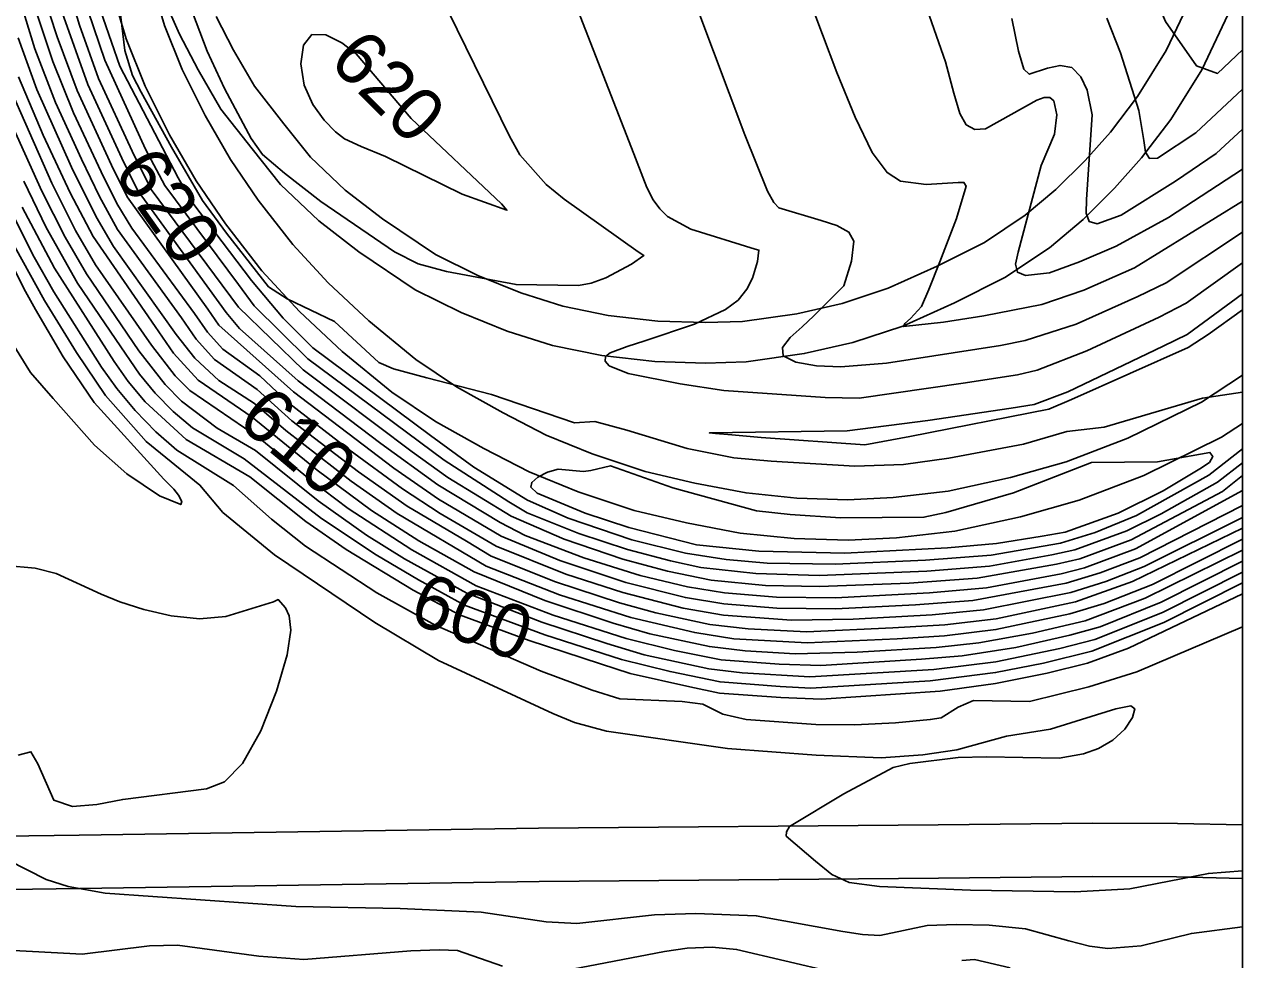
# Model space of a CAD drawing. Extents: x 79600 to 91800, y 75600 to 84400.
# Drawn here: x 89544.2 to 90000, y 80306.4 to 80656.3 of the extents above; entities that cross this region are included whole.
import ezdxf

# ---------------------------------------------------------------- set-up
doc = ezdxf.new("R2010")
doc.units = 0
for name, color, linetype in [('084-090$0$GRID', 7, 'Continuous'), ('084-090$0$INDEX', 7, 'Continuous'), ('084-090$0$INDXLBL', 7, 'Continuous'), ('084-090$0$INTER', 7, 'Continuous'), ('084-090$0$INTERSTATE', 7, 'Continuous'), ('084-090$0$ROAD', 7, 'Continuous')]:
    doc.layers.add(name, color=color, linetype=linetype)

msp = doc.modelspace()

# ---------------------------------------------------------------- linework, layer by layer
at = {"layer": '084-090$0$GRID'}
msp.add_line((90000, 84000), (90000, 80000), dxfattribs=at)
at = {"layer": '084-090$0$INDEX'}
for points in [[(89558.36, 80677.45), (89564.83, 80656.08), (89572.03, 80636.04), (89584.63, 80608.88), (89591.64, 80594.53), (89624.36, 80550.53), (89648.52, 80527.09), (89689.37, 80496.39), (89702.67, 80486.8), (89726.39, 80472.27), (89746.14, 80463.65), (89768.15, 80456.2), (89784.85, 80451.71), (89801.13, 80448.43), (89821.52, 80446.43), (89841.68, 80445.94), (89875.29, 80447.29), (89900.68, 80449.12), (89930.35, 80454.3), (89939.06, 80456.34), (89958.27, 80463.45), (89992.5, 80481.57), (90000, 80487.48)], [(89876.75, 80677.01), (89888.8, 80642.35), (89892.01, 80630.58), (89894.24, 80623), (89896.57, 80618.76), (89899.83, 80617.03), (89903.84, 80617.21), (89923.02, 80627.94), (89925.72, 80628.94), (89927.85, 80628.91), (89929.34, 80627.7), (89930.49, 80622.49), (89929.56, 80615.25), (89924.64, 80603.57), (89916.02, 80571.1), (89915, 80566.55), (89915.73, 80563.56), (89918.78, 80562.38), (89927.7, 80563.39), (89938.99, 80567.49), (89952.7, 80573.38), (89972.32, 80584.1), (90000, 80602.19)], [(89541.96, 80651.27), (89548.93, 80631.95), (89561.88, 80602.88), (89571.1, 80584.28), (89577.63, 80573.27), (89601.08, 80540.33), (89608, 80531.42), (89616.94, 80523.14), (89630.38, 80514.49), (89642.03, 80504.32), (89666.45, 80485.44), (89683.66, 80473.3), (89716.99, 80453.67), (89744.48, 80442.94), (89771.14, 80434.42), (89795.02, 80428.77), (89809.67, 80426.46), (89837.1, 80424.88), (89870.81, 80426.48), (89888.41, 80427.53), (89907.71, 80429.86), (89935.38, 80435.82), (89948.21, 80439.62), (89966.34, 80446.77), (90000, 80463.69)], [(89543.38, 80587.91), (89555.48, 80565.14), (89577.79, 80530.13), (89583.06, 80522.75), (89589.49, 80515.08), (89604.73, 80500.95), (89628.63, 80486.99), (89649.52, 80470.32), (89664.64, 80459.8), (89689.65, 80444.69), (89707.01, 80435.37), (89733.04, 80425.85), (89759.74, 80417.03), (89770.92, 80413.47), (89793.15, 80408.47), (89804.29, 80406.1), (89827.18, 80404.44), (89842.34, 80403.83), (89886.83, 80406.84), (89907.56, 80409.76), (89926.85, 80413.58), (89941.93, 80417.31), (89957.35, 80422.91), (90000, 80443.23)]]:
    msp.add_lwpolyline(points, dxfattribs=at)
msp.add_lwpolyline([(89668.34, 80645.36), (89688.92, 80621.17), (89722.69, 80589.16), (89724.77, 80586.77), (89707.99, 80592.81), (89679.3, 80606.9), (89670.3, 80610.69), (89664, 80613.53), (89660.64, 80616.12), (89656.41, 80620.44), (89652.12, 80626.36), (89648.89, 80633.58), (89647.66, 80641.51), (89648.64, 80648.49), (89651.84, 80652.57), (89657.02, 80652.43), (89663, 80649.38)], close=True, dxfattribs=at)
at = {"layer": '084-090$0$INTER'}
for points in [[(90000, 80646.79), (89990.64, 80637.95), (89982.71, 80640.84), (89971.19, 80657.4), (89956.78, 80691.24), (89948.13, 80694.84), (89940.93, 80710.68), (89913.56, 80763.25), (89880.42, 80822.29), (89832.88, 80889.98), (89813.43, 80907.98), (89822.79, 80919.51), (89851.61, 80945.43), (89915.72, 80988.63), (89975.57, 81012.15), (89999.65, 81021.82)], [(89784.64, 80692.88), (89802.03, 80646.24), (89813.8, 80614.99), (89822.31, 80593.88), (89824.56, 80589.65), (89826.48, 80587.63), (89842.34, 80582.95), (89848.23, 80581.12), (89852.68, 80578.58), (89854.59, 80575.22), (89853.64, 80567.67), (89850.85, 80558.46), (89839.64, 80547.23), (89835.22, 80543.17), (89830.77, 80539.13), (89827.81, 80535.41), (89828.11, 80532.29), (89832.81, 80530), (89840.62, 80528.61), (89849.66, 80528.14), (89866.71, 80529.57), (89909.42, 80536.21), (89918.66, 80538.05), (89937.69, 80544.18), (89960.82, 80554.48), (89971.36, 80559.61), (90000, 80578.6)], [(89826.75, 80695.35), (89848.25, 80638.31), (89855.01, 80621.58), (89861.44, 80608.42), (89867.01, 80600.89), (89871.98, 80597.71), (89881.6, 80596.43), (89893.63, 80597.11), (89895.74, 80597.17), (89896.54, 80595.85), (89892.94, 80583.69), (89886.67, 80567.45), (89882.62, 80557.1), (89879.85, 80550.74), (89875.72, 80546.31), (89873.64, 80544.44), (89873.12, 80543.24), (89888.15, 80544.92), (89903.12, 80547.26), (89924.91, 80551.56), (89940.63, 80556.9), (89959.51, 80565.21), (90000, 80590.15)], [(89563.89, 80673.9), (89574.34, 80642.97), (89589.52, 80609.59), (89596.75, 80596.02), (89624.3, 80558.99), (89630.22, 80551.02), (89650.35, 80531.2), (89701.25, 80493.26), (89725.54, 80477.71), (89732.4, 80473.6), (89751.64, 80465.84), (89769.82, 80459.86), (89785.95, 80455.61), (89797.27, 80453.13), (89817.83, 80450.9), (89841.62, 80450.15), (89881.8, 80451.77), (89905.3, 80453.66), (89928.56, 80457.81), (89937.23, 80459.69), (89956.66, 80466.79), (89969.58, 80473.13), (89990.63, 80485), (90000, 80492.26)], [(90000, 80518.7), (89984.97, 80516.45), (89948.26, 80505.62), (89934.28, 80503.94), (89918.01, 80499.26), (89890.13, 80494.06), (89873.14, 80491.68), (89854.9, 80491.06), (89823.68, 80492.89), (89809.67, 80494.17), (89792.18, 80497.65), (89769.62, 80504.54), (89757.61, 80507.78), (89750.04, 80507.28), (89718.94, 80517.81), (89694.79, 80524.02), (89682.3, 80527.42), (89676.83, 80529.86), (89660.25, 80545.17), (89642.62, 80553.69), (89635.61, 80558.12), (89619.81, 80578.21), (89610.87, 80590.48), (89599.34, 80610.38), (89587.97, 80630.93), (89584.66, 80637.17), (89581.82, 80646.58), (89578.36, 80675.76)], [(89540.68, 80671.79), (89548.22, 80647.21), (89555.9, 80627.14), (89565.58, 80605.87), (89572.3, 80591.97), (89579.12, 80579.55), (89603, 80546.52), (89608.47, 80538.55), (89615.4, 80530.93), (89631.35, 80519.67), (89644.31, 80508.04), (89669.23, 80488.95), (89687.46, 80476), (89709.6, 80462.93), (89718.87, 80457.39), (89742.95, 80447.79), (89766.91, 80439.89), (89780.47, 80436.09), (89800.73, 80431.84), (89815, 80430.21), (89836.78, 80429.09), (89869.14, 80430.51), (89888.55, 80431.66), (89907.74, 80433.88), (89937.51, 80440.23), (89958.84, 80447.81), (90000, 80467.79)], [(89550.96, 80668.91), (89556.53, 80651.65), (89563.97, 80631.59), (89576.86, 80603.69), (89582.68, 80591.82), (89612.82, 80549.75), (89616.94, 80543.81), (89644.87, 80518.87), (89682.5, 80490.33), (89699.13, 80478.71), (89722.63, 80464.83), (89744.55, 80455.72), (89769.31, 80447.51), (89791.56, 80441.87), (89805.96, 80439.46), (89825.77, 80437.85), (89847.72, 80437.63), (89877.59, 80439.2), (89899.08, 80440.81), (89933.93, 80447.26), (89946.66, 80451.1), (89961.5, 80456.78), (90000, 80476.25)], [(89546.64, 80667.25), (89554.85, 80642.44), (89562.62, 80623.22), (89572.98, 80601.1), (89578.82, 80589.31), (89584.41, 80580.13), (89607.91, 80548.13), (89612.71, 80541.18), (89618.5, 80534.82), (89632.32, 80524.86), (89643.05, 80514.76), (89665.61, 80497.23), (89685.76, 80482.51), (89699.8, 80473.27), (89720.75, 80461.11), (89746.87, 80450.58), (89768.11, 80443.7), (89790.74, 80437.92), (89805.75, 80435.29), (89831.21, 80433.45), (89854.25, 80433.75), (89883.8, 80435.45), (89903.02, 80437.22), (89935.72, 80443.75), (89948.82, 80447.93), (89963.12, 80453.44), (90000, 80471.88)], [(89570.61, 80667.81), (89579.99, 80640.73), (89601.82, 80598.87), (89607.31, 80589.42), (89629.22, 80560.5), (89641.09, 80546.46), (89652.17, 80535.32), (89696.24, 80502.45), (89712.45, 80490.65), (89732.41, 80478.31), (89747.74, 80471.58), (89771.48, 80463.51), (89791.62, 80458.43), (89806.79, 80456.15), (89822.07, 80454.72), (89847.53, 80454.34), (89881.3, 80455.86), (89905.87, 80457.77), (89931.91, 80462.26), (89944.81, 80466.19), (89960.32, 80472.54), (89987.35, 80487.6), (90000, 80497.55)], [(89558.33, 80660.72), (89568, 80633.82), (89580.75, 80606.29), (89586.54, 80594.33), (89619.71, 80548.49), (89624.69, 80542.59), (89646.7, 80522.98), (89677.56, 80499.49), (89698.87, 80484.1), (89722.22, 80469.98), (89731.6, 80465.1), (89753.54, 80456.72), (89774.66, 80450.12), (89792.38, 80445.83), (89806.17, 80443.64), (89825.59, 80442.03), (89847.67, 80441.81), (89882.8, 80443.61), (89904.16, 80445.44), (89932.14, 80450.78), (89940.89, 80453), (89959.89, 80460.12), (90000, 80481.88)], [(89702.97, 80660.97), (89725.69, 80614.54), (89729.61, 80607.5), (89739.41, 80596.39), (89746.22, 80590.92), (89773.86, 80571.25), (89776, 80569.79), (89771.42, 80566.59), (89761.72, 80561.55), (89756.31, 80559.48), (89751.54, 80558.6), (89728.2, 80558.97), (89702.12, 80563.88), (89691.6, 80566.76), (89682.77, 80571.22), (89655.19, 80590.1), (89641.6, 80600.65), (89633.28, 80607.63), (89629.06, 80613.6), (89619.17, 80632.29), (89612.66, 80646.3), (89607.16, 80660.81)], [(89751.34, 80661.66), (89771.37, 80610.11), (89777.07, 80595.32), (89779.45, 80590.72), (89781.92, 80587.29), (89784.81, 80584.49), (89793.58, 80579.74), (89817.7, 80572.21), (89819.02, 80571.86), (89818.46, 80567.66), (89816.58, 80561.36), (89814.55, 80557.22), (89811.25, 80553.14), (89806.5, 80549.6), (89794.9, 80544.16), (89776.35, 80537.87), (89769.72, 80535.81), (89763.44, 80533.49), (89761.66, 80532.05), (89761.56, 80530.37), (89763.06, 80528.62), (89770.09, 80525.73), (89789.53, 80521.89), (89805.97, 80519.32), (89843.83, 80516.71), (89856.54, 80516.41), (89895.4, 80522.05), (89915.73, 80525.17), (89923.13, 80526.89), (89941.76, 80534.19), (89968.73, 80546.74), (89978.93, 80552.04), (90000, 80567.05)], [(89913.65, 80658.52), (89916.1, 80646.25), (89918.1, 80639.61), (89920.16, 80637.64), (89927.05, 80639.94), (89931.71, 80640.96), (89936.1, 80640.15), (89939.51, 80636.69), (89941.85, 80631.65), (89943.7, 80622.47), (89941.6, 80590.77), (89941.47, 80585.71), (89942.61, 80582.53), (89945.56, 80581.74), (89954.59, 80584.99), (89974.94, 80597.64), (89990.07, 80608.04), (90000, 80617.12)], [(89949.14, 80658.62), (89954.27, 80645.62), (89961.22, 80624.08), (89963.08, 80612.82), (89963.72, 80608.5), (89965.21, 80606.14), (89968.16, 80606.31), (89982.51, 80615.77), (90000, 80632.05)], [(89537.86, 80634.78), (89554.48, 80596.89), (89563.38, 80579.25), (89570.86, 80566.41), (89591.76, 80536.25), (89600.6, 80524.88), (89606.11, 80519.28), (89631.75, 80501.86), (89651.55, 80485.71), (89665.34, 80475.18), (89689.14, 80459.72), (89713.23, 80446.23), (89742.1, 80435.31), (89769.38, 80426.56), (89787.46, 80422.1), (89804.92, 80418.61), (89826.65, 80416.97), (89842.15, 80416.46), (89879.83, 80418.77), (89895.06, 80420.03), (89915.19, 80423.18), (89935.41, 80427.85), (89946.74, 80430.96), (89969.57, 80440.09), (90000, 80455.51)], [(89542.11, 80636.69), (89551.32, 80614.82), (89561.32, 80593.32), (89569.94, 80576.9), (89593.18, 80543.28), (89600, 80533.28), (89609.21, 80523.16), (89629.41, 80509.31), (89653.83, 80489.54), (89674.14, 80474.45), (89691.8, 80463.11), (89712.5, 80451.54), (89738.94, 80440.79), (89764.52, 80432.27), (89778.27, 80428.29), (89800.52, 80423.55), (89813.87, 80421.94), (89832.56, 80420.83), (89855.81, 80421.37), (89885.3, 80423.2), (89901.31, 80424.89), (89921.39, 80428.55), (89941.09, 80433.2), (89963.51, 80441.69), (90000, 80459.6)], [(89539.76, 80618.24), (89550.78, 80593.9), (89559.52, 80576.74), (89567.48, 80562.97), (89587.1, 80534.21), (89596.9, 80521.61), (89603.02, 80515.39), (89616.33, 80505.27), (89630.71, 80496.9), (89654.12, 80478.01), (89672.25, 80465.2), (89686.47, 80456.33), (89709.76, 80443.46), (89737.82, 80432.66), (89762.13, 80424.65), (89776.08, 80420.48), (89800.32, 80415.25), (89812.74, 80413.66), (89838.08, 80412.22), (89884.52, 80414.93), (89907.62, 80417.8), (89931.63, 80422.86), (89944.67, 80426.17), (89970.06, 80436.3), (90000, 80451.42)], [(89544, 80597.6), (89552.38, 80580.28), (89564.09, 80559.54), (89578.46, 80538.43), (89587.3, 80525.39), (89593.19, 80518.35), (89599.92, 80511.51), (89607.17, 80505.39), (89626.5, 80493.77), (89655.35, 80471.39), (89675.81, 80457.81), (89691.65, 80448.46), (89708.96, 80439.07), (89738.96, 80427.96), (89767.62, 80418.71), (89785.82, 80414.19), (89804.5, 80410.27), (89827, 80408.62), (89838.41, 80408), (89883.05, 80410.72), (89907.59, 80413.78), (89925.48, 80417.32), (89943.63, 80421.8), (89970.53, 80432.5), (90000, 80447.32)], [(89524.94, 80595.2), (89544.63, 80556.32), (89548.38, 80549.64), (89558.82, 80531.96), (89570.35, 80514.86), (89596.44, 80486.16), (89600.14, 80482.46), (89601.93, 80480.14), (89603.18, 80477.85), (89602.72, 80476.66), (89594.8, 80479.87), (89582.57, 80488.13), (89570.45, 80498.94), (89555, 80516.29), (89546.51, 80526.03), (89539.72, 80537.14)], [(89536.76, 80591.3), (89547.95, 80569.2), (89555.21, 80556.29), (89573.13, 80528.09), (89578.83, 80520.12), (89585.75, 80511.83), (89593.42, 80503.89), (89601.23, 80497.03), (89622.53, 80483.74), (89636.76, 80471.18), (89649.39, 80461.15), (89676.13, 80443.61), (89697.94, 80431.5), (89737.52, 80414.34), (89756.6, 80407.25), (89767.05, 80403.97), (89790.29, 80402.97), (89798, 80401.93), (89805.52, 80398.28), (89814.29, 80396.25), (89840.33, 80394.31), (89854.98, 80394.2), (89870.19, 80395.05), (89883.15, 80396.18), (89887.28, 80396.87), (89893.59, 80400.83), (89899.31, 80403.36), (89920.24, 80402.99), (89942.47, 80408.47), (89960.45, 80414.01), (90000, 80430.95)], [(89538.01, 80577.77), (89551.8, 80552.97), (89563.73, 80533.58), (89574.59, 80517.49), (89589.75, 80500.29), (89609.93, 80483.94), (89618.44, 80473.72), (89637.82, 80457.87), (89675.38, 80432.49), (89699.23, 80418.33), (89741.95, 80398.51), (89750.09, 80395.11), (89762.03, 80391.84), (89807.35, 80385.43), (89840.45, 80382.85), (89864.73, 80381.84), (89880.41, 80383.06), (89893.06, 80384.84), (89911.7, 80390.01), (89928.11, 80392.62), (89945.36, 80397.96), (89952.56, 80400.28), (89958.23, 80401.35), (89959.71, 80400.17), (89958.83, 80396.98), (89955.87, 80392.66), (89951.41, 80388.45), (89946.03, 80385.36), (89940.46, 80383.38), (89931.42, 80381.81), (89904.12, 80382.29), (89893.62, 80382.02), (89875.53, 80379.72), (89869.3, 80378.32), (89850.79, 80368.41), (89830.45, 80356.21), (89829.3, 80354.16), (89829.29, 80352.61), (89840.21, 80343.2), (89846.34, 80338.19), (89852.83, 80335.23), (89864.2, 80333.74), (89898.24, 80332.41), (89937.27, 80331.73), (89957.82, 80332.94), (89987.23, 80338.62), (90000, 80339.61)], [(90000, 80549.54), (89987.08, 80540.26), (89979.66, 80535.46), (89935.94, 80515.96), (89927.55, 80512.39), (89875.49, 80502.11), (89858.68, 80499.01), (89819.84, 80501.74), (89808.92, 80502.7), (89802.8, 80503.25), (89800.52, 80503.45), (89852.06, 80504.19), (89882.23, 80508.13), (89913.46, 80512.76), (89922.03, 80514.13), (89934.55, 80518.83), (89970.22, 80535.92), (89979.23, 80540.24), (90000, 80555.5)], [(89537.17, 80453.81), (89548.33, 80452.8), (89556.2, 80450.85), (89573.01, 80443.13), (89579.97, 80440.28), (89588.91, 80437.34), (89599.17, 80434.98), (89609.72, 80433.96), (89619.61, 80434.77), (89637.41, 80440.23), (89639.24, 80441.09), (89641.93, 80438.05), (89643.31, 80435.06), (89643.92, 80429.65), (89642.61, 80420.42), (89638.63, 80406.88), (89632.69, 80392.02), (89625.89, 80379.75), (89619.11, 80372.93), (89612.34, 80370.31), (89581.03, 80366.36), (89571.34, 80364.44), (89562.2, 80363.73), (89555.24, 80366.08), (89549.33, 80379.71), (89546.67, 80384.16), (89541.96, 80382.94)], [(89530.96, 80347.28), (89552.35, 80336.39), (89560.66, 80333.71), (89574.52, 80331.31), (89645.78, 80326.23), (89684.89, 80325.55), (89715.19, 80324.21), (89739.46, 80320.56), (89750.97, 80319.85), (89779.97, 80323.19), (89795.48, 80323.61), (89818.06, 80322.82), (89850.49, 80316.87), (89857.81, 80315.77), (89864.22, 80315.36), (89881.95, 80319.14), (89892.83, 80319.57), (89905.13, 80319.32), (89918.75, 80317.86), (89934.94, 80313.4), (89942.74, 80311.43), (89949.61, 80310.54), (89962.01, 80311.58), (89980.85, 80316.19), (90000, 80318.69)], [(89502.76, 80311.78), (89554.21, 80309.05), (89565.91, 80308.45), (89591.11, 80311.59), (89601.51, 80311.81), (89631.99, 80307.68), (89648.76, 80306.46), (89688.87, 80309.67), (89699.52, 80310.11), (89706.25, 80309.77), (89723.1, 80303.99)], [(89746.12, 80302.16), (89783.77, 80309.47), (89792.19, 80310.71), (89801.49, 80311.08), (89810.66, 80310.22), (89846.76, 80301.64)], [(89894.99, 80306.02), (89899.64, 80306.43), (89913.05, 80303.38)]]:
    msp.add_lwpolyline(points, dxfattribs=at)
msp.add_lwpolyline([(89753.4, 80489.04), (89743.92, 80489.9), (89739.97, 80488.79), (89736.37, 80486.94), (89734.07, 80484.92), (89733.71, 80483.19), (89736.06, 80480.91), (89754.03, 80473.47), (89770.32, 80468.05), (89795.66, 80461.65), (89818.97, 80459.17), (89851.14, 80458.52), (89889.58, 80460.53), (89907.94, 80462.03), (89924.98, 80464.84), (89933.58, 80466.37), (89953.43, 80473.47), (89970.28, 80481.8), (89983.97, 80490), (89987.57, 80492.43), (89988.81, 80494.59), (89987.73, 80496.14), (89968.13, 80492.68), (89943.45, 80492.44), (89914.31, 80481.07), (89888.97, 80473.74), (89880.74, 80471.94), (89849.57, 80471.75), (89830.74, 80472.91), (89818.1, 80474.34), (89786.81, 80482.89), (89763.46, 80491.13), (89756.1, 80489.41)], close=True, dxfattribs=at)
at = {"layer": '084-090$0$INTERSTATE'}
for points in [[(89592.37, 80670.27), (89596.63, 80655.89), (89603.27, 80639.39), (89611.83, 80622.21), (89621.37, 80605.82), (89631.72, 80590.55), (89644.63, 80573.94), (89657.89, 80559.58), (89673.09, 80545.35), (89690.69, 80530.92), (89705.96, 80520.7), (89723.31, 80510.93), (89739.41, 80502.63), (89756.65, 80495.6), (89776.48, 80489.01), (89795.05, 80484.69), (89814.27, 80480.99), (89833.21, 80479.08), (89852.32, 80478.44), (89869.21, 80479.29), (89889.83, 80481.68), (89913.21, 80486.77), (89934.04, 80492.69), (89957.01, 80501.48), (89984.56, 80515.01), (90000, 80525.08)], [(89577.68, 80666.53), (89582.32, 80650.9), (89589.45, 80633.18), (89598.5, 80615.02), (89608.54, 80597.76), (89619.47, 80581.64), (89633.07, 80564.14), (89647.15, 80548.91), (89663.11, 80533.96), (89681.66, 80518.74), (89698.02, 80507.79), (89716.13, 80497.6), (89733.07, 80488.87), (89751.4, 80481.39), (89772.36, 80474.42), (89791.9, 80469.87), (89812.08, 80466), (89832.19, 80463.96), (89852.45, 80463.29), (89870.47, 80464.19), (89892.31, 80466.73), (89916.9, 80472.07), (89938.83, 80478.31), (89963.06, 80487.58), (89992.06, 80501.82), (90000, 80507.01)], [(89595.28, 80668.46), (89602.33, 80652.7), (89609.24, 80639.35), (89617.77, 80624.64), (89629.47, 80609.78), (89640.08, 80596.37), (89654.39, 80582.84), (89669.35, 80571.24), (89690.48, 80557.05), (89707.66, 80548.54), (89724.88, 80541.56), (89741.87, 80536.23), (89760.28, 80532.45), (89780.16, 80530.23), (89799.05, 80529.58), (89814.21, 80530.04), (89835.98, 80533.13), (89854.22, 80537.33), (89872.92, 80543.45), (89892.24, 80552.13), (89911.03, 80561.57), (89927.79, 80572.76), (89940.33, 80583.33), (89952.03, 80594.99), (89962.21, 80606.36), (89973.18, 80620.73), (89984.76, 80639.27), (89994.61, 80660.2)], [(89615.97, 80659.27), (89622.52, 80646.63), (89630.33, 80633.16), (89641.35, 80619.16), (89651.27, 80606.62), (89664.25, 80594.35), (89678.22, 80583.52), (89698.09, 80570.17), (89713.87, 80562.36), (89730, 80555.83), (89745.67, 80550.91), (89762.65, 80547.42), (89781.26, 80545.34), (89799.09, 80544.73), (89812.92, 80545.15), (89833.21, 80548.03), (89850.15, 80551.93), (89867.44, 80557.59), (89885.74, 80565.81), (89903.4, 80574.68), (89918.68, 80584.88), (89930.09, 80594.49), (89941.04, 80605.4), (89950.53, 80616.02), (89960.71, 80629.35), (89971.44, 80646.53), (89980.6, 80665.99)]]:
    msp.add_lwpolyline(points, dxfattribs=at)
at = {"layer": '084-090$0$ROAD'}
for points in [[(90000, 80356.77), (89975.58, 80357.3), (89943.92, 80357.5), (89886.09, 80356.84), (89736.61, 80355.61), (89564.76, 80352.98), (89404.86, 80350.8), (89220.58, 80348.05), (89032.82, 80346.33), (89000, 80346.65)], [(90000, 80336.76), (89975.3, 80337.31), (89943.97, 80337.5), (89886.28, 80336.85), (89736.84, 80335.61), (89565.05, 80332.98), (89405.15, 80330.8), (89220.82, 80328.05), (89032.81, 80326.33), (89000, 80326.65)]]:
    msp.add_lwpolyline(points, dxfattribs=at)

# ---------------------------------------------------------------- texts
at = {"layer": '084-090$0$INDXLBL'}
for s, rotation, p in [('620', 315.0114, (89657.65, 80641.99)), ('620', 305.322, (89577.07, 80600.9)), ('610', 320.1033, (89623.24, 80507.01)), ('600', 339.9121, (89687.42, 80432.96))]:
    msp.add_text(s, height=20, rotation=rotation, dxfattribs=at).set_placement(p)

doc.saveas('drawing.dxf')
